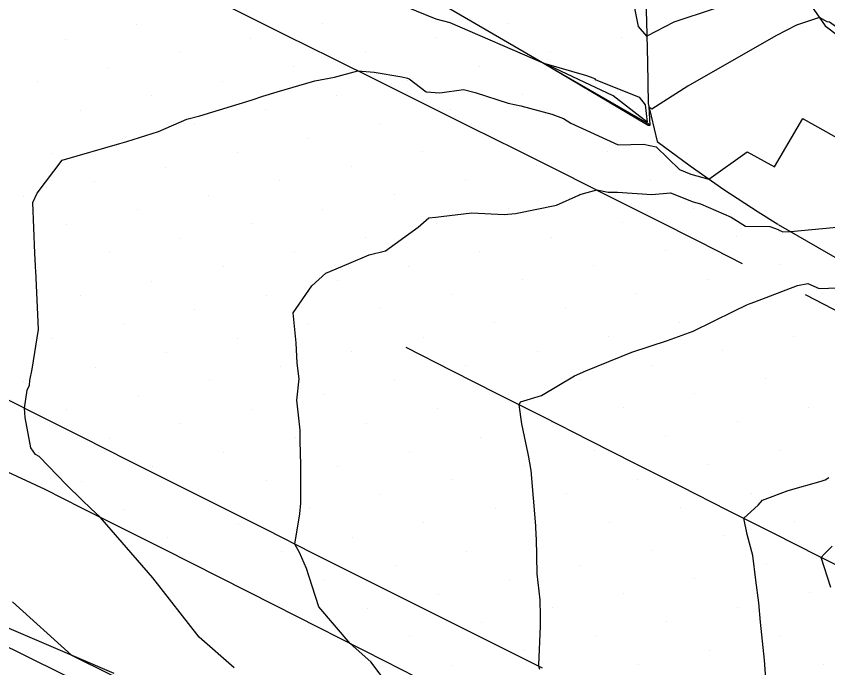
# Model space of a CAD drawing. Extents: x 2354170 to 2357230, y 866100 to 868290.
# Drawn here: x 2354917.05 to 2354956.5, y 867572.53 to 867604.2 of the extents above; entities that cross this region are included whole.
import ezdxf

# ---------------------------------------------------------------- set-up
doc = ezdxf.new("R2010")
doc.units = 0
for name, color, linetype in [('Default', 7, 'Continuous'), ('DTM Contours Minor', 7, 'Continuous'), ('Exist DTM Breakline', 7, 'Continuous'), ('Exist DTM Scan Elevation Point', 7, 'Continuous'), ('Exist Roads EOP', 7, 'Continuous'), ('PH Exist DTM Breakline', 7, 'Continuous')]:
    doc.layers.add(name, color=color, linetype=linetype)

msp = doc.modelspace()

# ---------------------------------------------------------------- linework, layer by layer
at = {"layer": 'Default'}
for points in [[(2354954.899, 867605.866), (2354949.018, 867603.914), (2354947.706, 867603.226), (2354947.304, 867603.702), (2354947.1, 867604.668)], [(2354956.473, 867603.928), (2354956.093, 867604.136), (2354954.983, 867603.768), (2354953.97, 867603.237), (2354949.699, 867600.794), (2354947.953, 867599.686), (2354947.809, 867599.816), (2354947.847, 867598.893), (2354947.775, 867598.892), (2354947.69, 867598.93), (2354942.639, 867601.932), (2354942.638, 867601.933), (2354942.636, 867601.933), (2354938.151, 867603.88), (2354937.458, 867604.061), (2354935.981, 867604.648)], [(2355024.132, 867571.901), (2355016.865, 867575.061), (2354999.697, 867581.621), (2354993.241, 867584.757), (2354973.173, 867592.993), (2354970.224, 867594.419), (2354962.706, 867599.542), (2354962.376, 867599.768), (2354956.579, 867603.905), (2354956.473, 867603.928)], [(2354945.083, 867601.204), (2354945.158, 867601.178), (2354945.193, 867601.126), (2354947.325, 867600.269), (2354947.63, 867599.889), (2354947.728, 867599.055), (2354946.076, 867600.324), (2354942.691, 867601.916), (2354944.774, 867601.315), (2354945.083, 867601.204)], [(2354927.645, 867572.52), (2354925.933, 867574.009), (2354923.691, 867576.892), (2354921.127, 867579.846), (2354920.668, 867580.275), (2354920.233, 867580.685), (2354919.488, 867581.425), (2354918.16, 867582.788), (2354917.986, 867582.885), (2354917.753, 867583.221), (2354917.476, 867584.698), (2354917.455, 867585.138), (2354917.586, 867586.021), (2354917.69, 867586.26), (2354917.701, 867586.496), (2354917.814, 867587.033), (2354918.134, 867588.964), (2354917.994, 867591.836), (2354917.991, 867591.967), (2354917.98, 867592.064), (2354917.955, 867592.674), (2354917.846, 867595.15), (2354918.059, 867595.589), (2354919.272, 867597.204), (2354922.079, 867598.011), (2354922.426, 867598.115), (2354923.966, 867598.591), (2354925.338, 867599.186), (2354925.969, 867599.358), (2354928.463, 867600.116), (2354929.029, 867600.307), (2354929.731, 867600.514), (2354931.566, 867601.061), (2354932.516, 867601.232), (2354933.661, 867601.54), (2354934.446, 867601.475), (2354935.802, 867601.256), (2354936.066, 867601.186), (2354936.153, 867601.159), (2354936.981, 867600.516), (2354937.649, 867600.47), (2354938.8, 867600.629), (2354939.363, 867600.493), (2354940.962, 867599.972), (2354941.58, 867599.837), (2354943.084, 867599.436), (2354943.648, 867599.218), (2354944.005, 867599.006), (2354946.309, 867597.952), (2354947.548, 867597.981), (2354948.161, 867597.856), (2354949.301, 867596.742), (2354949.841, 867596.527), (2354950.726, 867596.278), (2354952.578, 867597.6), (2354953.912, 867596.879), (2354955.295, 867599.218), (2354955.306, 867599.211), (2354958.879, 867597.222)], [(2354936.251, 867570.205), (2354934.294, 867572.82), (2354933.278, 867573.704), (2354931.753, 867575.489), (2354931.437, 867576.49), (2354931.166, 867577.345), (2354930.812, 867578.128), (2354930.596, 867578.535), (2354930.83, 867580.011), (2354930.88, 867580.532), (2354930.877, 867582.373), (2354930.846, 867583.551), (2354930.844, 867584.073), (2354930.683, 867585.531), (2354930.807, 867586.575), (2354930.702, 867587.339), (2354930.657, 867588.321), (2354930.503, 867589.774), (2354931.416, 867591.093), (2354932.101, 867591.714), (2354933.211, 867592.182), (2354934.208, 867592.593), (2354934.994, 867592.798), (2354936.594, 867593.951), (2354937.107, 867594.397), (2354937.443, 867594.427), (2354937.714, 867594.457), (2354939.202, 867594.647), (2354940.777, 867594.555), (2354941.328, 867594.602), (2354943.315, 867595.009), (2354944.403, 867595.505), (2354944.454, 867595.532), (2354944.511, 867595.543), (2354945.268, 867595.751), (2354945.82, 867595.643), (2354946.283, 867595.648), (2354947.955, 867595.531), (2354948.859, 867595.615), (2354949.954, 867595.179), (2354950.313, 867595.078), (2354951.811, 867594.436), (2354952.508, 867593.991), (2354953.689, 867593.975), (2354954.083, 867593.825), (2354954.104, 867593.813), (2354954.323, 867593.72), (2354954.687, 867593.733), (2354960.394, 867594.275)], [(2354942.502, 867572.433), (2354942.449, 867572.598), (2354942.458, 867572.671), (2354942.532, 867574.555), (2354942.536, 867575.049), (2354942.52, 867575.828), (2354942.369, 867577.087), (2354942.348, 867578.807), (2354942.329, 867578.952), (2354942.303, 867579.419), (2354942.075, 867582.118), (2354942.013, 867582.482), (2354941.964, 867582.758), (2354941.937, 867582.929), (2354941.622, 867584.381), (2354941.499, 867585.312), (2354941.57, 867585.449), (2354942.578, 867585.768), (2354944.187, 867586.716), (2354944.747, 867586.964), (2354946.973, 867587.87), (2354948.717, 867588.433), (2354949.961, 867588.891), (2354951.929, 867589.858), (2354952.562, 867590.168), (2354952.73, 867590.235), (2354952.956, 867590.31), (2354955.029, 867591.107), (2354955.528, 867591.203), (2354956.087, 867590.967), (2354959.284, 867591.078)], [(2354953.517, 867571.55), (2354953.424, 867572.894), (2354953.233, 867574.736), (2354953.156, 867575.676), (2354953.003, 867576.788), (2354952.857, 867577.982), (2354952.587, 867579.002), (2354952.424, 867579.79), (2354953.113, 867580.431), (2354953.322, 867580.672), (2354954.58, 867581.145), (2354956.189, 867581.604), (2354956.37, 867581.653), (2354956.555, 867581.78)], [(2354916.869, 867575.738), (2354919.729, 867573.143), (2354921.692, 867572.173)], [(2354915.996, 867573.854), (2354920.82, 867571.472)]]:
    msp.add_lwpolyline(points, dxfattribs=at)
at = {"layer": 'DTM Contours Minor'}
for points in [[(2354927.645, 867572.52), (2354925.933, 867574.009), (2354923.691, 867576.892), (2354921.127, 867579.846), (2354920.668, 867580.275), (2354920.233, 867580.685), (2354919.488, 867581.425), (2354918.16, 867582.788), (2354917.986, 867582.885), (2354917.753, 867583.221), (2354917.476, 867584.698), (2354917.455, 867585.138), (2354917.586, 867586.021), (2354917.69, 867586.26), (2354917.701, 867586.496), (2354917.814, 867587.033), (2354918.134, 867588.964), (2354917.994, 867591.836), (2354917.991, 867591.967), (2354917.98, 867592.064), (2354917.955, 867592.674), (2354917.846, 867595.15), (2354918.059, 867595.589), (2354919.272, 867597.204), (2354922.079, 867598.011), (2354922.426, 867598.115), (2354923.966, 867598.591), (2354925.338, 867599.186), (2354925.969, 867599.358), (2354928.463, 867600.116), (2354929.029, 867600.307), (2354929.731, 867600.514), (2354931.566, 867601.061), (2354932.516, 867601.232), (2354933.661, 867601.54), (2354934.446, 867601.475), (2354935.802, 867601.256), (2354936.066, 867601.186), (2354936.153, 867601.159), (2354936.981, 867600.516), (2354937.649, 867600.47), (2354938.8, 867600.629), (2354939.363, 867600.493), (2354940.962, 867599.972), (2354941.58, 867599.837), (2354943.084, 867599.436), (2354943.648, 867599.218), (2354944.005, 867599.006), (2354946.309, 867597.952), (2354947.548, 867597.981), (2354948.161, 867597.856), (2354949.301, 867596.742), (2354949.841, 867596.527), (2354950.726, 867596.278), (2354952.578, 867597.6), (2354953.912, 867596.879), (2354955.295, 867599.218), (2354955.306, 867599.211), (2354958.879, 867597.222)], [(2354956.649, 867576.428), (2354956.183, 867577.892), (2354956.331, 867578.042), (2354956.709, 867578.431)]]:
    msp.add_lwpolyline(points, dxfattribs=at)
at = {"layer": 'Exist DTM Breakline'}
for points in [[(2354916.723, 867609.95), (2354918.963, 867608.841), (2354921.203, 867607.73), (2354923.442, 867606.618), (2354925.681, 867605.506), (2354927.92, 867604.393), (2354930.159, 867603.281), (2354932.397, 867602.168), (2354934.636, 867601.055), (2354936.875, 867599.942), (2354939.113, 867598.828), (2354941.35, 867597.712), (2354943.586, 867596.594), (2354945.821, 867595.474), (2354948.055, 867594.351), (2354950.286, 867593.224), (2354952.347, 867592.18)], [(2354955.41, 867590.669), (2354957.632, 867589.524), (2354959.854, 867588.378), (2354962.076, 867587.233), (2354964.298, 867586.087), (2354966.517, 867584.936), (2354968.735, 867583.782), (2354970.953, 867582.629), (2354973.171, 867581.476), (2354975.397, 867580.336), (2354977.624, 867579.201), (2354979.851, 867578.066), (2354982.079, 867576.931), (2354984.312, 867575.806), (2354986.546, 867574.686), (2354988.781, 867573.565), (2354991.016, 867572.444)], [(2354935.984, 867588.104), (2354938.215, 867586.975), (2354940.445, 867585.846), (2354942.676, 867584.717), (2354944.907, 867583.589), (2354947.138, 867582.461), (2354949.369, 867581.333), (2354951.601, 867580.206), (2354953.832, 867579.079), (2354956.064, 867577.952), (2354958.296, 867576.826), (2354960.528, 867575.7), (2354962.761, 867574.575), (2354964.993, 867573.45), (2354967.226, 867572.326)], [(2354942.635, 867572.505), (2354940.399, 867573.624), (2354938.164, 867574.743), (2354935.928, 867575.863), (2354933.693, 867576.982), (2354931.458, 867578.103), (2354929.223, 867579.223), (2354926.989, 867580.345), (2354924.755, 867581.467), (2354922.521, 867582.589), (2354920.288, 867583.713), (2354918.055, 867584.837), (2354915.822, 867585.96)]]:
    msp.add_lwpolyline(points, dxfattribs=at)
at = {"layer": 'Exist DTM Scan Elevation Point'}
for p, q in [((2354940.934, 867603.856), (2354940.934, 867603.856)), ((2354922.907, 867603.792), (2354922.907, 867603.792)), ((2354931.921, 867603.824), (2354931.921, 867603.824)), ((2354919.442, 867603.087), (2354919.442, 867603.087)), ((2354928.456, 867603.118), (2354928.456, 867603.118)), ((2354937.47, 867603.15), (2354937.47, 867603.15)), ((2354946.484, 867603.182), (2354946.484, 867603.182)), ((2354924.992, 867602.413), (2354924.992, 867602.413)), ((2354934.006, 867602.445), (2354934.006, 867602.445)), ((2354943.019, 867602.476), (2354943.019, 867602.476)), ((2354921.527, 867601.707), (2354921.527, 867601.707)), ((2354930.541, 867601.739), (2354930.541, 867601.739)), ((2354939.555, 867601.771), (2354939.555, 867601.771)), ((2354945.104, 867601.097), (2354945.104, 867601.097)), ((2354918.063, 867601.002), (2354918.063, 867601.002)), ((2354927.077, 867601.033), (2354927.077, 867601.033)), ((2354936.091, 867601.065), (2354936.091, 867601.065)), ((2354923.612, 867600.328), (2354923.612, 867600.328)), ((2354932.626, 867600.36), (2354932.626, 867600.36)), ((2354941.64, 867600.391), (2354941.64, 867600.391)), ((2354920.148, 867599.622), (2354920.148, 867599.622)), ((2354929.162, 867599.654), (2354929.162, 867599.654)), ((2354938.176, 867599.686), (2354938.176, 867599.686)), ((2354947.189, 867599.717), (2354947.189, 867599.717)), ((2354925.697, 867598.948), (2354925.697, 867598.948)), ((2354934.711, 867598.98), (2354934.711, 867598.98)), ((2354943.725, 867599.012), (2354943.725, 867599.012)), ((2354922.233, 867598.243), (2354922.233, 867598.243)), ((2354931.247, 867598.275), (2354931.247, 867598.275)), ((2354918.769, 867597.537), (2354918.769, 867597.537)), ((2354927.782, 867597.569), (2354927.782, 867597.569)), ((2354936.796, 867597.601), (2354936.796, 867597.601)), ((2354945.81, 867597.632), (2354945.81, 867597.632)), ((2354924.318, 867596.864), (2354924.318, 867596.864)), ((2354933.332, 867596.895), (2354933.332, 867596.895)), ((2354942.346, 867596.927), (2354942.346, 867596.927)), ((2354920.853, 867596.158), (2354920.853, 867596.158)), ((2354929.867, 867596.19), (2354929.867, 867596.19)), ((2354938.881, 867596.221), (2354938.881, 867596.221)), ((2354947.895, 867596.253), (2354947.895, 867596.253)), ((2354917.389, 867595.452), (2354917.389, 867595.452)), ((2354926.403, 867595.484), (2354926.403, 867595.484)), ((2354935.417, 867595.516), (2354935.417, 867595.516)), ((2354944.431, 867595.547), (2354944.431, 867595.547)), ((2354922.938, 867594.779), (2354922.938, 867594.779)), ((2354931.952, 867594.81), (2354931.952, 867594.81)), ((2354940.966, 867594.842), (2354940.966, 867594.842)), ((2354949.98, 867594.874), (2354949.98, 867594.874)), ((2354919.474, 867594.073), (2354919.474, 867594.073)), ((2354928.488, 867594.105), (2354928.488, 867594.105)), ((2354937.502, 867594.136), (2354937.502, 867594.136)), ((2354946.516, 867594.168), (2354946.516, 867594.168)), ((2354925.023, 867593.399), (2354925.023, 867593.399)), ((2354934.037, 867593.431), (2354934.037, 867593.431)), ((2354943.051, 867593.462), (2354943.051, 867593.462)), ((2354952.065, 867593.494), (2354952.065, 867593.494)), ((2354948.601, 867592.789), (2354948.601, 867592.789)), ((2354921.559, 867592.694), (2354921.559, 867592.694)), ((2354930.573, 867592.725), (2354930.573, 867592.725)), ((2354939.587, 867592.757), (2354939.587, 867592.757)), ((2354927.108, 867592.02), (2354927.108, 867592.02)), ((2354936.122, 867592.051), (2354936.122, 867592.051)), ((2354945.136, 867592.083), (2354945.136, 867592.083)), ((2354954.15, 867592.115), (2354954.15, 867592.115)), ((2354918.095, 867591.988), (2354918.095, 867591.988)), ((2354923.644, 867591.314), (2354923.644, 867591.314)), ((2354932.658, 867591.346), (2354932.658, 867591.346)), ((2354941.672, 867591.377), (2354941.672, 867591.377)), ((2354950.686, 867591.409), (2354950.686, 867591.409)), ((2354920.18, 867590.609), (2354920.18, 867590.609)), ((2354929.193, 867590.64), (2354929.193, 867590.64)), ((2354938.207, 867590.672), (2354938.207, 867590.672)), ((2354947.221, 867590.704), (2354947.221, 867590.704)), ((2354956.235, 867590.735), (2354956.235, 867590.735)), ((2354952.77, 867590.03), (2354952.77, 867590.03)), ((2354925.729, 867589.935), (2354925.729, 867589.935)), ((2354934.743, 867589.966), (2354934.743, 867589.966)), ((2354943.757, 867589.998), (2354943.757, 867589.998)), ((2354931.278, 867589.261), (2354931.278, 867589.261)), ((2354940.292, 867589.292), (2354940.292, 867589.292)), ((2354949.306, 867589.324), (2354949.306, 867589.324)), ((2354922.265, 867589.229), (2354922.265, 867589.229)), ((2354918.8, 867588.524), (2354918.8, 867588.524)), ((2354927.814, 867588.555), (2354927.814, 867588.555)), ((2354936.828, 867588.587), (2354936.828, 867588.587)), ((2354945.842, 867588.619), (2354945.842, 867588.619)), ((2354954.855, 867588.65), (2354954.855, 867588.65)), ((2354924.35, 867587.85), (2354924.35, 867587.85)), ((2354933.363, 867587.881), (2354933.363, 867587.881)), ((2354942.377, 867587.913), (2354942.377, 867587.913)), ((2354951.391, 867587.945), (2354951.391, 867587.945)), ((2354920.885, 867587.144), (2354920.885, 867587.144)), ((2354929.899, 867587.176), (2354929.899, 867587.176)), ((2354938.913, 867587.207), (2354938.913, 867587.207)), ((2354947.927, 867587.239), (2354947.927, 867587.239)), ((2354935.448, 867586.502), (2354935.448, 867586.502)), ((2354944.462, 867586.534), (2354944.462, 867586.534)), ((2354953.476, 867586.565), (2354953.476, 867586.565)), ((2354917.421, 867586.439), (2354917.421, 867586.439)), ((2354926.435, 867586.47), (2354926.435, 867586.47)), ((2354922.97, 867585.765), (2354922.97, 867585.765)), ((2354931.984, 867585.796), (2354931.984, 867585.796)), ((2354940.998, 867585.828), (2354940.998, 867585.828)), ((2354950.012, 867585.86), (2354950.012, 867585.86)), ((2354919.506, 867585.059), (2354919.506, 867585.059)), ((2354928.52, 867585.091), (2354928.52, 867585.091)), ((2354937.533, 867585.122), (2354937.533, 867585.122)), ((2354946.547, 867585.154), (2354946.547, 867585.154)), ((2354955.561, 867585.186), (2354955.561, 867585.186)), ((2354925.055, 867584.385), (2354925.055, 867584.385)), ((2354934.069, 867584.417), (2354934.069, 867584.417)), ((2354943.083, 867584.449), (2354943.083, 867584.449)), ((2354952.097, 867584.48), (2354952.097, 867584.48)), ((2354939.618, 867583.743), (2354939.618, 867583.743)), ((2354948.632, 867583.775), (2354948.632, 867583.775)), ((2354921.591, 867583.68), (2354921.591, 867583.68)), ((2354930.605, 867583.711), (2354930.605, 867583.711)), ((2354918.126, 867582.974), (2354918.126, 867582.974)), ((2354927.14, 867583.006), (2354927.14, 867583.006)), ((2354936.154, 867583.038), (2354936.154, 867583.038)), ((2354945.168, 867583.069), (2354945.168, 867583.069)), ((2354954.182, 867583.101), (2354954.182, 867583.101)), ((2354923.676, 867582.3), (2354923.676, 867582.3)), ((2354932.69, 867582.332), (2354932.69, 867582.332)), ((2354941.703, 867582.364), (2354941.703, 867582.364)), ((2354950.717, 867582.395), (2354950.717, 867582.395)), ((2354920.211, 867581.595), (2354920.211, 867581.595)), ((2354929.225, 867581.626), (2354929.225, 867581.626)), ((2354938.239, 867581.658), (2354938.239, 867581.658)), ((2354947.253, 867581.69), (2354947.253, 867581.69)), ((2354956.267, 867581.721), (2354956.267, 867581.721)), ((2354934.775, 867580.953), (2354934.775, 867580.953)), ((2354943.788, 867580.984), (2354943.788, 867580.984)), ((2354952.802, 867581.016), (2354952.802, 867581.016)), ((2354922.296, 867580.215), (2354922.296, 867580.215)), ((2354931.31, 867580.247), (2354931.31, 867580.247)), ((2354940.324, 867580.279), (2354940.324, 867580.279)), ((2354949.338, 867580.31), (2354949.338, 867580.31)), ((2354927.846, 867579.541), (2354927.846, 867579.541)), ((2354936.86, 867579.573), (2354936.86, 867579.573)), ((2354945.873, 867579.605), (2354945.873, 867579.605)), ((2354954.887, 867579.636), (2354954.887, 867579.636)), ((2354924.381, 867578.836), (2354924.381, 867578.836)), ((2354933.395, 867578.868), (2354933.395, 867578.868)), ((2354942.409, 867578.899), (2354942.409, 867578.899)), ((2354951.423, 867578.931), (2354951.423, 867578.931)), ((2354938.944, 867578.194), (2354938.944, 867578.194)), ((2354947.958, 867578.225), (2354947.958, 867578.225)), ((2354929.931, 867578.162), (2354929.931, 867578.162)), ((2354935.48, 867577.488), (2354935.48, 867577.488)), ((2354944.494, 867577.52), (2354944.494, 867577.52)), ((2354953.508, 867577.551), (2354953.508, 867577.551)), ((2354932.016, 867576.783), (2354932.016, 867576.783)), ((2354941.029, 867576.814), (2354941.029, 867576.814)), ((2354950.043, 867576.846), (2354950.043, 867576.846)), ((2354937.565, 867576.109), (2354937.565, 867576.109)), ((2354946.579, 867576.14), (2354946.579, 867576.14)), ((2354955.593, 867576.172), (2354955.593, 867576.172)), ((2354943.114, 867575.435), (2354943.114, 867575.435)), ((2354952.128, 867575.466), (2354952.128, 867575.466)), ((2354934.101, 867575.403), (2354934.101, 867575.403)), ((2354939.65, 867574.729), (2354939.65, 867574.729)), ((2354948.664, 867574.761), (2354948.664, 867574.761)), ((2354936.186, 867574.024), (2354936.186, 867574.024)), ((2354945.199, 867574.055), (2354945.199, 867574.055)), ((2354954.213, 867574.087), (2354954.213, 867574.087)), ((2354941.735, 867573.35), (2354941.735, 867573.35)), ((2354950.749, 867573.381), (2354950.749, 867573.381)), ((2354947.284, 867572.676), (2354947.284, 867572.676)), ((2354956.298, 867572.708), (2354956.298, 867572.708)), ((2354938.271, 867572.644), (2354938.271, 867572.644))]:
    msp.add_line(p, q, dxfattribs=at)
at = {"layer": 'Exist Roads EOP'}
for points in [[(2354947.831, 867598.927), (2354942.638, 867601.934), (2354937.446, 867604.94), (2354932.162, 867607.774), (2354926.758, 867610.38), (2354921.353, 867612.986), (2354915.949, 867615.592), (2354910.544, 867618.198), (2354905.14, 867620.804), (2354899.735, 867623.411), (2354894.331, 867626.017), (2354888.926, 867628.623), (2354883.522, 867631.229), (2354878.117, 867633.835), (2354875.757, 867634.973)], [(2354950.22, 867628.674), (2354949.761, 867627.602), (2354949.23, 867625.674), (2354948.708, 867623.743), (2354948.184, 867621.813), (2354947.675, 867619.879), (2354947.246, 867617.926), (2354947.13, 867615.932), (2354947.2, 867613.934), (2354947.312, 867611.937), (2354947.433, 867609.94), (2354947.543, 867607.943), (2354947.629, 867605.945), (2354947.689, 867603.946), (2354947.736, 867601.947), (2354947.778, 867599.947), (2354948.204, 867598.112), (2354949.808, 867596.918), (2354951.449, 867595.775), (2354953.124, 867594.682), (2354954.073, 867594.088)], [(2354954.097, 867594.074), (2354959.292, 867591.073), (2354964.61, 867588.295), (2354969.967, 867585.593), (2354975.33, 867582.903), (2354980.693, 867580.214), (2354986.057, 867577.524), (2354991.421, 867574.836), (2354996.786, 867572.15)], [(2354920.243, 867580.291), (2354918.453, 867581.183), (2354916.643, 867582.034), (2354914.775, 867582.745), (2354912.847, 867583.275), (2354910.891, 867583.175), (2354909.19, 867582.124), (2354907.403, 867581.242), (2354905.436, 867580.893), (2354903.448, 867580.668), (2354901.46, 867580.45), (2354899.479, 867580.177), (2354897.624, 867579.463), (2354895.956, 867578.361), (2354894.376, 867577.136), (2354892.87, 867575.82), (2354891.451, 867574.411), (2354890.126, 867572.914), (2354888.892, 867571.34), (2354888.871, 867571.311)], [(2354940.303, 867570.12), (2354934.96, 867572.849), (2354929.611, 867575.567), (2354924.255, 867578.271), (2354920.243, 867580.291)]]:
    msp.add_lwpolyline(points, dxfattribs=at)
at = {"layer": 'PH Exist DTM Breakline'}
for points in [[(2354960.882, 867632.426), (2354956.982, 867631.345), (2354953.002, 867629.43), (2354950.595, 867626.491), (2354949.944, 867621.665), (2354951.054, 867615.307), (2354953.445, 867607.974), (2354956.371, 867603.734), (2354962.15, 867599.376), (2354969.478, 867592.769), (2354993.77, 867580.383), (2355020.895, 867566.731)], [(2354894.495, 867569.063), (2354898.038, 867572.563), (2354901.472, 867575.525), (2354905.238, 867575.93), (2354908.984, 867575.546), (2354911.709, 867575.182), (2354916.097, 867574.697), (2354921.797, 867572.257)]]:
    msp.add_lwpolyline(points, dxfattribs=at)

doc.saveas('drawing.dxf')
